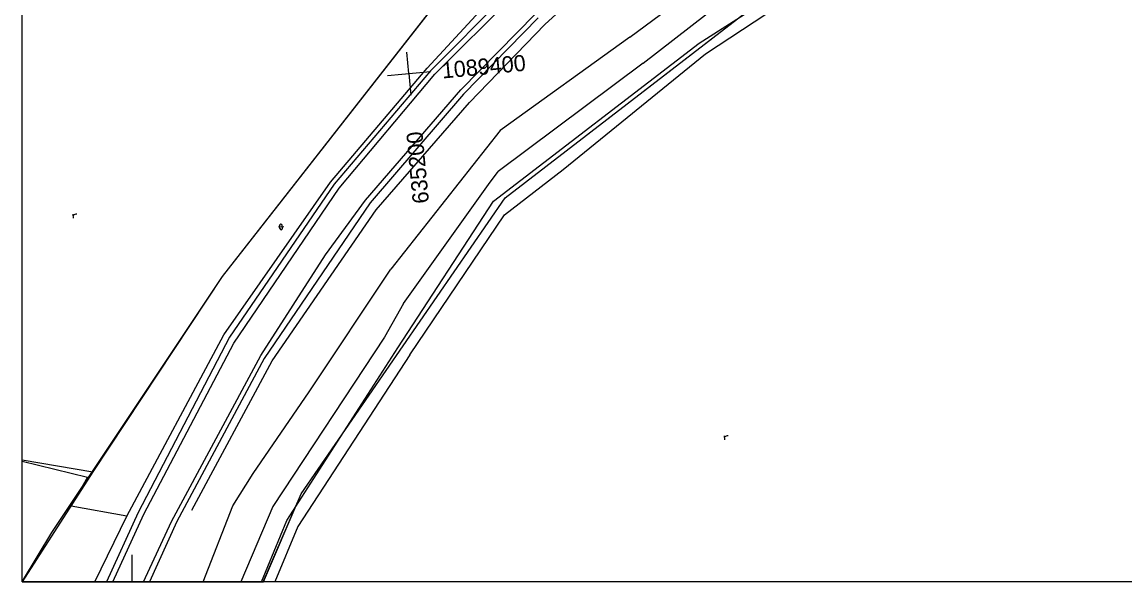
# Model space of a CAD drawing. Extents: x -636600 to -628587, y -1090963 to -1085869.
# Drawn here: x -629847.3 to -629642.7, y -1086904.2 to -1086800.4 of the extents above; entities that cross this region are included whole.
import ezdxf

# ---------------------------------------------------------------- set-up
doc = ezdxf.new("R2010")
doc.units = 0
for name, color, linetype in [('01_OBVOD PÚ', 7, 'Continuous'), ('08_LEGENDA_HV', 7, 'Continuous'), ('21', 7, 'Continuous'), ('37', 7, 'Continuous'), ('42', 7, 'Continuous'), ('43', 7, 'Continuous'), ('60', 7, 'Continuous'), ('PARCELY_NÁVRH_SILNICE_ŽELEZNICE', 7, 'Continuous'), ('síť křížků', 7, 'Continuous')]:
    doc.layers.add(name, color=color, linetype=linetype)

msp = doc.modelspace()

# ---------------------------------------------------------------- linework, layer by layer
at = {"layer": '01_OBVOD PÚ'}
msp.add_line((-629847.27, -1086881.58), (-629847.27, -1086881.58), dxfattribs=at)
msp.add_lwpolyline([(-629847.27, -1086881.58), (-629834.16, -1086883.84), (-629844.59, -1086900.06), (-629847.26, -1086904.22)], dxfattribs=at)
at = {"layer": '08_LEGENDA_HV'}
for p, q in [((-629847.27, -1086904.22), (-629847.27, -1086607.22)), ((-628587.27, -1086904.22), (-629847.27, -1086904.22))]:
    msp.add_line(p, q, dxfattribs=at)
msp.add_lwpolyline([(-629826.93, -1086899.22), (-629826.93, -1086904.22), (-629821.93, -1086904.22)], dxfattribs=at)
at = {"layer": '21'}
for p, q in [((-629757.68, -1086833.04), (-629703.24, -1086791.06)), ((-629768.85, -1086794.8), (-629810.13, -1086847.6)), ((-629795.47, -1086887.89), (-629757.68, -1086833.04)), ((-629810.13, -1086847.6), (-629841.83, -1086895.08)), ((-629802.57, -1086904.22), (-629795.47, -1086887.89)), ((-629841.83, -1086895.08), (-629847.27, -1086904.07))]:
    msp.add_line(p, q, dxfattribs=at)
at = {"layer": '37'}
for p, q in [((-629770.68, -1086810.06), (-629755.91, -1086795.31)), ((-629765.91, -1086812.98), (-629752.03, -1086798.91)), ((-629788.47, -1086831.21), (-629770.68, -1086810.06)), ((-629783.59, -1086833.46), (-629765.91, -1086812.98)), ((-629807.96, -1086859.96), (-629788.47, -1086831.21)), ((-629791.01, -1086843.57), (-629783.59, -1086833.46)), ((-629802.96, -1086862.24), (-629791.01, -1086843.57)), ((-629824.68, -1086891.66), (-629807.96, -1086859.96)), ((-629819.54, -1086893.04), (-629802.96, -1086862.24)), ((-629830.41, -1086904.22), (-629824.68, -1086891.66)), ((-629824.73, -1086904.22), (-629819.54, -1086893.04))]:
    msp.add_line(p, q, dxfattribs=at)
at = {"layer": '42'}
for p, q in [((-629720.48, -1086806.29), (-629681.43, -1086780.55)), ((-629746.9, -1086827.75), (-629720.48, -1086806.29)), ((-629757.79, -1086836.16), (-629746.9, -1086827.75)), ((-629775.36, -1086862.1), (-629757.79, -1086836.16)), ((-629775.36, -1086862.1), (-629796.14, -1086893.92)), ((-629847.27, -1086881.86), (-629835.11, -1086884.77)), ((-629835.11, -1086884.77), (-629838.13, -1086890.18)), ((-629827.83, -1086892.04), (-629838.13, -1086890.18)), ((-629796.14, -1086893.92), (-629800.36, -1086904.22))]:
    msp.add_line(p, q, dxfattribs=at)
at = {"layer": '43'}
for p, q in [((-629798.73, -1086838.37), (-629799.72, -1086838.46)), ((-629799.45, -1086838.69), (-629799.5, -1086838.19)), ((-629798.95, -1086838.64), (-629799, -1086838.14))]:
    msp.add_line(p, q, dxfattribs=at)
for points in [[(-629837.71, -1086836.77), (-629837.77, -1086836.04)], [(-629837.75, -1086836.28), (-629837.66, -1086836.17), (-629837.56, -1086836.1), (-629837.41, -1086836.04), (-629837.26, -1086836), (-629837.11, -1086835.98)], [(-629716.89, -1086877.87), (-629716.96, -1086877.14)], [(-629716.93, -1086877.38), (-629716.84, -1086877.27), (-629716.74, -1086877.2), (-629716.59, -1086877.14), (-629716.44, -1086877.1), (-629716.29, -1086877.08)]]:
    msp.add_lwpolyline(points, dxfattribs=at)
for centre, start, end in [((-629799.25, -1086838.17), 5.3515, 185.3515), ((-629799.2, -1086838.67), 185.3515, 5.3515)]:
    msp.add_arc(centre, 0.25, start, end, dxfattribs=at)
at = {"layer": '60'}
for p, q in [((-629721.65, -1086804.36), (-629681.86, -1086778.85)), ((-629734.52, -1086803.26), (-629711.8, -1086786.26)), ((-629723.51, -1086801.46), (-629708.34, -1086789.51)), ((-629772.16, -1086808.95), (-629760.07, -1086795.85)), ((-629756.69, -1086794.53), (-629771.5, -1086809.48)), ((-629750.32, -1086800.87), (-629742.86, -1086794.1)), ((-629751.52, -1086799.65), (-629765.42, -1086813.78)), ((-629764.3, -1086815.35), (-629750.32, -1086800.87)), ((-629732.07, -1086808.04), (-629723.51, -1086801.46)), ((-629734.52, -1086803.26), (-629758.6, -1086820.55)), ((-629759.82, -1086833.64), (-629721.65, -1086804.36)), ((-629732.07, -1086808.04), (-629758.96, -1086828.15)), ((-629790.03, -1086830.13), (-629772.16, -1086808.95)), ((-629771.5, -1086809.48), (-629789.4, -1086830.46)), ((-629765.42, -1086813.78), (-629782.71, -1086833.92)), ((-629781.57, -1086835.23), (-629764.3, -1086815.35)), ((-629758.6, -1086820.55), (-629778.88, -1086846.21)), ((-629760.73, -1086830.54), (-629758.96, -1086828.15)), ((-629809.82, -1086858.44), (-629790.03, -1086830.13)), ((-629789.4, -1086830.46), (-629808.77, -1086858.87)), ((-629776.54, -1086852.6), (-629760.73, -1086830.54)), ((-629782.71, -1086833.92), (-629802.38, -1086862.8)), ((-629777.6, -1086860.8), (-629759.82, -1086833.64)), ((-629800.9, -1086863.21), (-629781.57, -1086835.23)), ((-629794.02, -1086868.99), (-629778.88, -1086846.21)), ((-629776.54, -1086852.6), (-629780.07, -1086858.85)), ((-629827.83, -1086892.04), (-629809.82, -1086858.44)), ((-629808.77, -1086858.87), (-629825.72, -1086891.34)), ((-629780.07, -1086858.85), (-629800.76, -1086890.25)), ((-629798.17, -1086892.81), (-629777.6, -1086860.8)), ((-629802.38, -1086862.8), (-629818.55, -1086893.04)), ((-629815.79, -1086890.94), (-629800.9, -1086863.21)), ((-629804.41, -1086884.13), (-629794.02, -1086868.99)), ((-629808.18, -1086890.1), (-629804.41, -1086884.13)), ((-629813.68, -1086904.22), (-629808.18, -1086890.1)), ((-629833.74, -1086904.22), (-629827.83, -1086892.04)), ((-629825.72, -1086891.34), (-629831.62, -1086904.22)), ((-629800.76, -1086890.25), (-629806.66, -1086904.22)), ((-629818.55, -1086893.04), (-629823.63, -1086904.22)), ((-629802.88, -1086904.22), (-629798.17, -1086892.81))]:
    msp.add_line(p, q, dxfattribs=at)
at = {"layer": 'PARCELY_NÁVRH_SILNICE_ŽELEZNICE'}
msp.add_line((-629847.26, -1086904.22), (-629802.47, -1086904.22), dxfattribs=at)
for points in [[(-629366.01, -1086607.22), (-629405.31, -1086632.38), (-629423.3, -1086640.47), (-629463.76, -1086656.86), (-629571.11, -1086696.08), (-629607.42, -1086709.62), (-629621.14, -1086708.4), (-629675.73, -1086733.03), (-629733.21, -1086767.26), (-629768.85, -1086794.8), (-629810.13, -1086847.6), (-629834.16, -1086883.84), (-629844.59, -1086900.06), (-629847.26, -1086904.22)], [(-629802.47, -1086904.22), (-629795.47, -1086887.89), (-629757.68, -1086833.04), (-629703.24, -1086791.06), (-629672.99, -1086774.45), (-629637.8, -1086760.86), (-629581.29, -1086747.34), (-629570.18, -1086733.73), (-629534.78, -1086714.27), (-629513.76, -1086690.18), (-629479.85, -1086677.4), (-629420.22, -1086653.35), (-629378.24, -1086634.84), (-629337.84, -1086611.88), (-629332.06, -1086607.22)]]:
    msp.add_lwpolyline(points, dxfattribs=at)
at = {"layer": 'síť křížků'}
for p, q in [((-629775.53, -1086809.98), (-629775.9, -1086806)), ((-629779.51, -1086810.35), (-629771.54, -1086809.61)), ((-629775.53, -1086809.98), (-629775.15, -1086813.96))]:
    msp.add_line(p, q, dxfattribs=at)

# ---------------------------------------------------------------- texts
for s, rotation, p in [('1089400', 5.3515, (-629769.28, -1086810.9)), ('635200', 95.3515, (-629771.78, -1086833.94))]:
    msp.add_text(s, height=3, rotation=rotation, dxfattribs=at).set_placement(p)

doc.saveas('drawing.dxf')
